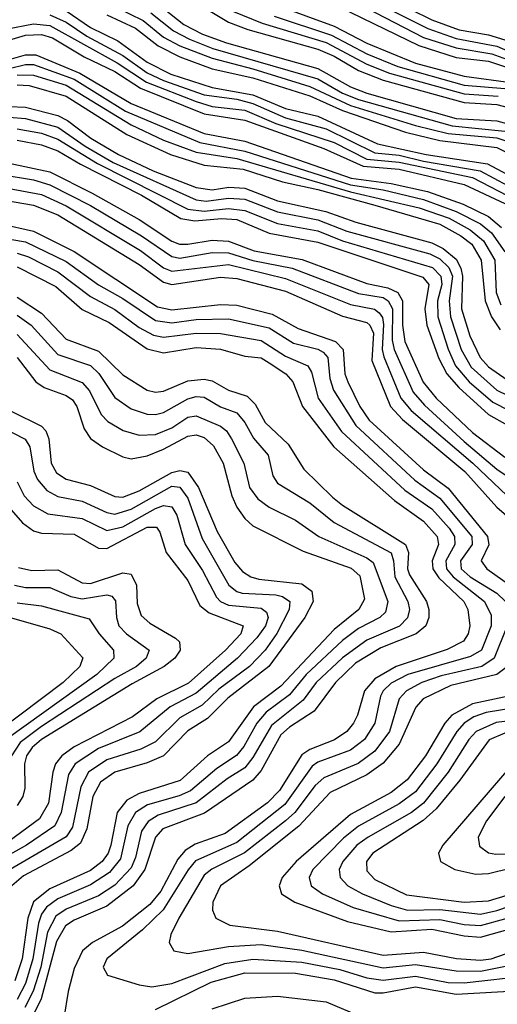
# Model space of a CAD drawing. Header units: inches. Extents: x 501365 to 657855, y 482276 to 547543.
# Tile 819 of 957: x 625236 to 626411, y 493418 to 495842. Entities that reach past the tile are written whole.
import ezdxf

# ---------------------------------------------------------------- set-up
doc = ezdxf.new("R2010")
doc.units = ezdxf.units.IN
doc.header["$MEASUREMENT"] = 0
doc.layers.add('A6429', color=7, linetype='Continuous')

msp = doc.modelspace()

# ---------------------------------------------------------------- linework, layer by layer
at = {"layer": 'A6429', "color": 5}
for points, elevation in [([(625770, 495996.5), (626218.1, 495778.1), (626310, 495748.9), (626390, 495739.3), (626470, 495712.4)], 4420), ([(625593.8, 495930), (625750, 495835.5), (625797.3, 495817.3), (625970, 495769), (626010, 495751.7), (626070, 495716.9), (626130, 495692.7), (626330, 495637.7), (626410, 495633.1), (626450, 495622.3)], 4320), ([(625970, 495932.8), (626230, 495798.2), (626310, 495772), (626397.9, 495757.9), (626470, 495731.3)], 4440), ([(626067.5, 495907.5), (626240.2, 495820.2), (626310, 495795.3), (626410, 495776.8), (626470, 495750.5)], 4460), ([(626090, 495920.9), (626250, 495841.6), (626317.1, 495817.1), (626390, 495804.3), (626430, 495792.2)], 4480), ([(625350, 495863.4), (625410, 495822.1), (625477.7, 495790), (625550, 495737.2), (625607.9, 495707.9), (625710, 495674.7), (625810, 495657), (625890, 495623.2), (625970, 495604), (626116.1, 495536.1), (626235.9, 495510), (626386.8, 495486.8), (626470, 495442.8)], 4180), ([(625472.2, 495872.2), (625539.6, 495839.7), (625590, 495799), (625630, 495777.6), (625710, 495746.7), (625810, 495721.1), (625950, 495677.6), (626050, 495630.2), (626210, 495581.5), (626290, 495561.5), (626410, 495550.6), (626430, 495544.3)], 4240), ([(625558.7, 495858.7), (625614.3, 495814.3), (625653.9, 495793.9), (625711.1, 495771.1), (625970, 495696.1), (626030, 495660.6), (626070, 495644.9), (626300.1, 495580.1), (626430, 495567.4)], 4260), ([(625589.1, 495870), (625640.2, 495830), (625685.9, 495805.9), (625744.8, 495784.8), (625970, 495721.3), (626050, 495676.7), (626090, 495661.2), (626310, 495598.7), (626410, 495592.6), (626443.3, 495583.3)], 4280), ([(625762.1, 495862.2), (625832.9, 495832.9), (625990, 495785.2), (626090, 495732.2), (626145.9, 495710), (626330, 495658.9), (626413.3, 495653.3)], 4340), ([(625870, 495876.6), (626010, 495825.9), (626090, 495784.2), (626210, 495734.6), (626330, 495702.4), (626450, 495686.3)], 4380), ([(625310, 495853.7), (625350, 495835.5), (625401.4, 495801.4), (625490, 495753.4), (625550, 495710.9), (625590, 495691.6), (625690, 495657), (625770, 495645.9), (625810, 495635.3), (625890, 495600), (625990, 495573), (626110, 495513.7), (626170, 495508.1), (626230, 495493.4), (626369.4, 495469.4), (626470, 495415.9)], 4160), ([(625450, 495853.4), (625520.8, 495820.8), (625577.1, 495777.1), (625630.2, 495750.2), (625710, 495720.9), (625810, 495698.9), (625950, 495654.3), (626030, 495618.4), (626185, 495565), (626270, 495544.2), (626410, 495527.2), (626470, 495497.1)], 4220), ([(625861.8, 495850), (626003.4, 495803.4), (626090, 495757.6), (626166.4, 495726.4), (626330, 495680.6), (626430, 495672.3)], 4360), ([(625201.7, 495818.3), (625270, 495831.2), (625310, 495827.7), (625475.8, 495735.8), (625548.2, 495688.2), (625670, 495640.3), (625710, 495628.1), (625790, 495618.8), (625866.4, 495586.4), (626010, 495539.6), (626090, 495498.4), (626170, 495490.8), (626350, 495453.3), (626457.4, 495397.4)], 4140), ([(625209, 495791), (625250, 495803.4), (625290, 495805.6), (625316.8, 495796.8), (625395, 495750), (625470, 495713.8), (625533.2, 495673.2), (625690, 495609.6), (625790, 495594), (625984.5, 495524.5), (626081.2, 495481.2), (626170, 495473.5), (626330, 495436.4), (626430, 495389.1)], 4120), ([(625210, 495743.7), (625250, 495755.3), (625275.4, 495755.4), (625384.2, 495710), (625510, 495635.3), (625690, 495561.6), (625790, 495542.7), (626051.8, 495451.8), (626150, 495438.6), (626239.1, 495419.1), (626327.4, 495387.4), (626390, 495357.6), (626421.6, 495330)], 4080), ([(625210, 495721.8), (625250, 495731.6), (625270, 495731.2), (625370, 495695.1), (625496.6, 495616.6), (625679, 495539), (625790, 495517.8), (626050, 495435.5), (626130, 495422.9), (626230, 495399.4), (626309.8, 495369.8), (626370, 495339.3), (626396.8, 495316.8), (626429.9, 495270)], 4060), ([(625230, 495705.6), (625270, 495705), (625350, 495680.2), (625510, 495583.1), (625590, 495545.1), (625670, 495515.2), (625770, 495500), (626050, 495418.2), (626219, 495379), (626293, 495353), (626344.8, 495324.8), (626377.2, 495297.2), (626405.3, 495250), (626408.1, 495170), (626419.8, 495139.8)], 4040), ([(625230, 495681.2), (625259.3, 495679.3), (625350, 495653.2), (625499.4, 495559.4), (625606.8, 495510), (625690, 495483.5), (625786.1, 495473.9), (625882.5, 495442.5), (625970, 495423.8), (626110, 495385.3), (626270, 495338.4), (626321.6, 495310), (626348.9, 495288.9), (626371.2, 495250), (626381.2, 495150), (626396.8, 495110), (626418.5, 495078.5)], 4020), ([(625210, 495628.1), (625250, 495626.6), (625330, 495606.1), (625353.8, 495593.8), (625411.3, 495550), (625479.1, 495510), (625564.5, 495470), (625670, 495428.6), (625710, 495422.6), (625750.8, 495429.2), (625790, 495426.8), (625870, 495395.6), (625989.7, 495369.7), (626063.3, 495343.3), (626250, 495292.3), (626278.4, 495278.4), (626310, 495251.9), (626321.7, 495230), (626325.7, 495210), (626323.1, 495130), (626343.6, 495063.6), (626369.4, 495010), (626390, 494987.5), (626435.3, 494955.3)], 3980), ([(625210, 495601.4), (625250, 495598.7), (625330, 495577.2), (625397.1, 495530), (625465.8, 495490), (625670, 495398.3), (625694.7, 495394.7), (625750, 495402.2), (625790, 495400.2), (625870, 495368.6), (625970, 495348.7), (626041.4, 495321.4), (626245.2, 495265.2), (626270, 495253.2), (626292.1, 495232.1), (626301.1, 495210), (626292.6, 495150), (626296.4, 495110), (626322.6, 495030), (626346.7, 494986.7), (626410, 494929.7), (626550, 494861.5)], 3960), ([(625230, 495573.2), (625290, 495562.4), (625330, 495547.9), (625427.6, 495487.6), (625650, 495375.7), (625690, 495370.4), (625750, 495377.1), (625790, 495372.3), (625870, 495339.7), (625970, 495321.7), (626030, 495297.1), (626251.7, 495231.7), (626272.7, 495210), (626274.5, 495190), (626264.2, 495150), (626265.3, 495110), (626290.4, 495030.4), (626308.5, 494990), (626342.3, 494950), (626400.1, 494900.1), (626519.4, 494839.4)], 3940), ([(625230, 495545.2), (625290, 495534), (625330, 495518.8), (625385.7, 495485.7), (625536.1, 495410), (625632.2, 495352.2), (625666.6, 495346.6), (625732.2, 495352.2), (625770, 495349.5), (625850, 495316.3), (625970, 495294.2), (626228, 495208), (626242.7, 495190), (626233, 495130), (626237.7, 495090), (626267.4, 495007.4), (626286.8, 494970), (626316.6, 494936.6), (626390, 494869.7), (626530, 494791.1)], 3920), ([(625210, 495488.5), (625310, 495467.3), (625414.6, 495414.6), (625530.1, 495350), (625610, 495296.5), (625629.5, 495289.5), (625650, 495288.9), (625710, 495299.2), (625750, 495296.9), (625812.8, 495272.8), (625931.2, 495251.2), (626090, 495192.5), (626141.5, 495181.5), (626166.1, 495170), (626177.8, 495150), (626177.7, 495090), (626183.9, 495050), (626229.2, 494949.2), (626260.9, 494910), (626350, 494825.4), (626430, 494764.6)], 3880), ([(625190, 495460.8), (625270, 495447.3), (625310, 495435.5), (625410, 495384.3), (625535.8, 495310), (625610, 495258.7), (625630, 495254.7), (625710, 495268.3), (625750, 495267.9), (625810, 495248.9), (625906.2, 495230), (626070, 495167.5), (626130, 495157.6), (626142.8, 495150), (626153, 495130), (626152.8, 495052.8), (626157.4, 495030), (626204.5, 494924.5), (626232.5, 494892.5), (626330, 494803.6), (626410, 494735.1), (626450, 494708.6)], 3860), ([(625170, 495433.2), (625290, 495411.3), (625350, 495383.8), (625533.5, 495273.5), (625590, 495231.2), (625610, 495222.6), (625750, 495239.1), (625890, 495204.6), (626050, 495140.7), (626108.9, 495128.9), (626120.4, 495120.4), (626128.4, 495108.4), (626131.3, 495091.3), (626128.3, 495030), (626131.7, 495011.7), (626173.9, 494910), (626199.6, 494879.6), (626350.9, 494750), (626519.4, 494590)], 3840), ([(625150, 495405.8), (625270, 495385.5), (625330, 495361.5), (625530, 495239.2), (625590, 495195.3), (625610.2, 495190.2), (625730, 495207.6), (625770, 495204.9), (625890, 495173.5), (626030, 495112.2), (626090, 495096.2), (626097.7, 495090), (626107, 495070), (626102.9, 495002.9), (626148.4, 494890), (626178, 494858), (626331.5, 494730), (626410, 494641.7), (626470, 494590)], 3820), ([(625190, 495338.9), (625270, 495321.1), (625370, 495271.1), (625574.8, 495134.8), (625610, 495127.7), (625730, 495140.9), (625770, 495138.7), (625856.9, 495116.9), (625921.5, 495081.5), (626013.2, 495050), (626031.8, 495030), (626036.4, 494970), (626043.4, 494950), (626073.3, 494890), (626095.8, 494855.8), (626230, 494733.9), (626290, 494688.3), (626387, 494570), (626390.6, 494549.4), (626371.7, 494510), (626385.2, 494490), (626469.8, 494430)], 3780), ([(625130, 495315.3), (625250, 495294.5), (625350, 495246.3), (625430, 495189), (625490, 495155.4), (625570, 495100.9), (625610, 495095.4), (625670, 495103.9), (625750, 495105.7), (625850, 495083.6), (625910, 495045.1), (625970, 495030.4), (625983, 495023), (625994.2, 495010), (625998.9, 494958.9), (626007.8, 494930), (626063.2, 494843.2), (626208.3, 494708.3), (626270, 494664.3), (626349, 494570), (626349.8, 494550), (626320.7, 494510), (626322.6, 494490), (626344.6, 494470), (626410.4, 494430), (626431.4, 494410)], 3760), ([(625230, 495266.8), (625257.8, 495257.8), (625330, 495220.8), (625410, 495160.2), (625470, 495128.4), (625530, 495083.8), (625565.4, 495065.4), (625590, 495060.3), (625670, 495070.4), (625730, 495068.9), (625830, 495052.3), (625890, 495013.9), (625945, 494990), (625954.2, 494974.2), (625970.3, 494910), (626028, 494828), (626183.4, 494683.4), (626250, 494637.9), (626293.2, 494590), (626306.3, 494570), (626306.9, 494550), (626284.6, 494510), (626286.4, 494490), (626302.7, 494470), (626379.4, 494410), (626396.2, 494376.2), (626396.2, 494350), (626372.4, 494290), (626345.3, 494274.7), (626191, 494230), (626150, 494209), (626130.3, 494190), (626123.7, 494176.3), (626110.3, 494110), (626084.4, 494070), (626050, 494043.4), (625970, 494014), (625955.7, 494004.3), (625888.5, 493910), (625770, 493816.2), (625668.9, 493771.1), (625650.6, 493749.4), (625589.4, 493650.6), (625538.5, 493601.5), (625450.1, 493530), (625441.6, 493510), (625452.2, 493490), (625530, 493466.1), (625561, 493461), (625610, 493469.6), (625741, 493519), (625810, 493529), (625930, 493522), (626024, 493504), (626090, 493483.2), (626130, 493477.6), (626210, 493487.4), (626290, 493471.9), (626330, 493471.3), (626490, 493488.8)], 3740), ([(625230, 495233.7), (625324.8, 495184.8), (625390, 495128.7), (625456, 495096), (625550, 495031.9), (625590, 495022), (625670, 495034.6), (625730, 495030.8), (625790, 495013.9), (625830, 495009), (625850, 494997.1), (625890.5, 494970), (625908, 494950), (625931.9, 494890), (626008.9, 494790), (626158.1, 494658.1), (626230, 494607.1), (626263.6, 494570), (626266.2, 494550), (626250.7, 494510), (626252.7, 494490), (626267.6, 494467.6), (626328.8, 494410), (626338.8, 494390), (626343.6, 494350), (626339.3, 494330), (626327.8, 494312.2), (626288.1, 494291.9), (626162.2, 494250), (626110, 494219.1), (626084.5, 494190), (626067.1, 494130), (626057.7, 494110), (626040.9, 494090), (626010.9, 494069.1), (625950, 494045.8), (625930, 494032.6), (625875.5, 493944.5), (625846, 493914), (625741.5, 493838.5), (625668, 493812), (625642.8, 493797.2), (625624.8, 493775.2), (625583, 493697), (625556, 493664), (625489.3, 493610.7), (625414.9, 493570), (625390.7, 493550), (625370, 493506), (625355.6, 493450), (625344.3, 493384.3)], 3720), ([(625230, 495159.1), (625290, 495119.3), (625350, 495055.7), (625430, 495026.2), (625490, 494967.6), (625549.8, 494929.8), (625570, 494925.1), (625590, 494927.4), (625650, 494952.6), (625690, 494956.8), (625710, 494952.5), (625750, 494930), (625795.4, 494915.4), (625815.7, 494895.7), (625840.4, 494850), (625896.5, 494796.5), (625935, 494735), (626006.1, 494666.1), (626030, 494646.5), (626185.3, 494550), (626192.5, 494530), (626190.5, 494490), (626195.3, 494475.3), (626236.9, 494410), (626242.8, 494390), (626242.8, 494370), (626235, 494350), (626211.9, 494330), (626124.5, 494295.5), (626062.2, 494257.8), (626012.7, 494210), (625960.4, 494139.6), (625899.8, 494100.2), (625878.9, 494081.1), (625830, 493993.5), (625810, 493970), (625691.1, 493888.9), (625588.6, 493850), (625570.5, 493829.5), (625543.7, 493750), (625515, 493710), (625450, 493659.7), (625370, 493625.5), (625348.6, 493611.4), (625326.9, 493573.1), (625288.6, 493431.4), (625268.9, 493391.1)], 3680), ([(625230, 495114.4), (625264.1, 495090), (625330, 495017.6), (625410.2, 494990.2), (625430.5, 494970.5), (625470, 494912), (625510, 494884.1), (625550, 494870.9), (625570, 494870.1), (625590, 494874.9), (625650, 494908.5), (625670, 494914.3), (625690, 494912.6), (625730, 494888.8), (625770, 494874), (625790, 494850.5), (625811.3, 494811.3), (625847.1, 494770), (625858.8, 494718.8), (625870, 494700.6), (625950, 494652.6), (626010, 494604), (626149.8, 494529.8), (626156.1, 494510), (626158.9, 494470), (626191, 494410), (626194.9, 494390), (626190.5, 494369.5), (626170.8, 494349.2), (626090, 494314.6), (626030, 494271), (625965.5, 494210), (625933.3, 494166.7), (625855.6, 494104.4), (625810, 494025.5), (625790, 494000.2), (625746.8, 493973.2), (625670, 493914), (625576.5, 493883.5), (625551.7, 493868.3), (625535.9, 493844.1), (625520.7, 493779.3), (625510, 493753.8), (625470, 493711.8), (625430, 493685.3), (625350, 493652.3), (625325.1, 493634.9), (625304.6, 493595.4), (625288, 493510), (625269.3, 493450.7), (625248.6, 493410)], 3660), ([(625230, 495066.7), (625310, 494979.9), (625390, 494948.8), (625407.8, 494927.8), (625436.2, 494870), (625453, 494853), (625490.3, 494830.3), (625530, 494818.9), (625570, 494821.1), (625610, 494836.9), (625650, 494863.1), (625670, 494866.9), (625730, 494840.8), (625744.6, 494830), (625756.9, 494810), (625787.3, 494750), (625801.1, 494690), (625822.2, 494662.2), (625850, 494642), (625914.6, 494610), (625972.2, 494570), (626090, 494517), (626106, 494506), (626141.8, 494410), (626136.3, 494383.7), (626121.9, 494370), (626070, 494343.5), (626030, 494313.7), (625941.1, 494230), (625899.9, 494180.1), (625842.8, 494137.2), (625819.6, 494110), (625787.2, 494052.8), (625769.2, 494030.8), (625721, 493999), (625656, 493944), (625628.6, 493931.4), (625550.8, 493909.2), (625520.6, 493890), (625502.2, 493857.8), (625484, 493776), (625457.3, 493742.7), (625410, 493711.9), (625330, 493678.2), (625302.3, 493657.7), (625290, 493640.1), (625282.2, 493617.8), (625267.9, 493530), (625250, 493469.3), (625229.7, 493430)], 3640), ([(625230, 495010.1), (625275.5, 494950), (625296.4, 494936.4), (625350, 494916.6), (625365.7, 494905.7), (625376.6, 494890), (625394.8, 494834.8), (625410.5, 494810.5), (625439.8, 494790), (625490, 494765.8), (625510, 494761.2), (625550, 494768.5), (625590, 494784.3), (625650, 494816.9), (625670, 494819.5), (625690, 494813.3), (625712.6, 494792.6), (625736.6, 494750), (625757.7, 494670), (625770, 494641.5), (625790, 494614.3), (625810, 494596.2), (625933.2, 494533.2), (626051.5, 494491.5), (626072.8, 494472.8), (626084.7, 494415.3), (626070.4, 494390), (626010, 494340.9), (625878.7, 494201.3), (625811.1, 494150), (625750, 494064.1), (625698.5, 494030), (625630.9, 493969.1), (625530, 493936.7), (625499.4, 493920.6), (625475.9, 493890), (625460.2, 493810), (625453.4, 493790), (625439, 493770), (625410, 493747.8), (625310, 493702.7), (625270, 493670.2), (625255.8, 493630), (625242.1, 493530), (625224.1, 493475.9)], 3620), ([(625217, 494877), (625290, 494841.4), (625300.2, 494830), (625307.4, 494810), (625313.5, 494750), (625326.7, 494726.7), (625350.4, 494710.4), (625410, 494695.1), (625470, 494668.2), (625490, 494666.4), (625530, 494682.1), (625610, 494727.5), (625630, 494732.4), (625650, 494728.3), (625676.1, 494690), (625721.7, 494581.7), (625765.6, 494505.6), (625783.9, 494483.9), (625805.1, 494470), (625824.4, 494464.4), (625930, 494453.4), (625954.9, 494434.9), (625958.5, 494410), (625937.8, 494370), (625849.2, 494250), (625747.9, 494172.1), (625698.5, 494121.5), (625650, 494091.2), (625590, 494029.7), (625550, 494012.3), (625470, 493990), (625434.7, 493965.3), (625416.3, 493930), (625401.3, 493850), (625385.4, 493814.6), (625363, 493797), (625245.6, 493734.4), (625216.5, 493710)], 3580), ([(625190, 494839.5), (625249.2, 494809.2), (625261.2, 494790), (625270.4, 494730.4), (625279.8, 494710), (625303.1, 494683.1), (625330, 494667.9), (625390, 494656.7), (625450, 494628.5), (625470, 494624.7), (625510, 494636.8), (625610, 494693.4), (625630, 494691), (625650, 494663.8), (625684.8, 494564.8), (625750.4, 494450), (625770, 494434.5), (625783.8, 494430), (625866.4, 494426.4), (625882.3, 494422.3), (625900.5, 494410), (625898.7, 494390), (625868.7, 494331.3), (625840, 494290), (625801.6, 494250), (625726.4, 494193.6), (625685.1, 494154.9), (625630, 494123), (625570, 494064.6), (625533.8, 494046.2), (625450, 494020.2), (625405.2, 493990), (625386.2, 493953.8), (625365.9, 493854.1), (625350, 493830.8), (625212.6, 493750)], 3560), ([(625230, 494704.6), (625247.2, 494670), (625270, 494645.1), (625305.2, 494625.2), (625390, 494613.9), (625450, 494584.6), (625490, 494593.6), (625570, 494638.5), (625590, 494645.6), (625610, 494642.4), (625622.3, 494622.3), (625643.3, 494550), (625685.9, 494485.9), (625720, 494420), (625729.9, 494409.9), (625750, 494400.7), (625830, 494393), (625843.5, 494383.5), (625847.5, 494370), (625841, 494350), (625819.7, 494320.3), (625771.6, 494270), (625670, 494184.2), (625605.9, 494150), (625531.2, 494088.8), (625430, 494047.8), (625372.2, 494010), (625356.4, 493983.6), (625338.3, 493890), (625322.1, 493857.9), (625253.1, 493810), (625145.3, 493750)], 3540), ([(625215, 494635), (625242.9, 494602.9), (625270, 494584), (625290, 494577.9), (625370, 494575.7), (625430, 494540.6), (625450, 494539.9), (625550, 494592.7), (625572.5, 494592.5), (625580.6, 494580.6), (625596.7, 494530), (625650, 494461), (625679.5, 494399.5), (625702.1, 494382.1), (625786.2, 494350), (625779.8, 494330), (625742.7, 494290), (625651.1, 494208.9), (625573.3, 494170), (625513.9, 494126.1), (625370, 494051.9), (625339.4, 494030), (625323.8, 494010), (625317.2, 493990), (625306.7, 493913.3), (625284.9, 493875.1), (625210, 493819.8)], 3520), ([(625233, 494493), (625265.7, 494485.7), (625330, 494487.4), (625390, 494456), (625410, 494453.9), (625490, 494479.9), (625510, 494476.6), (625523.3, 494450), (625524.8, 494404.8), (625535.1, 494375.1), (625556.5, 494356.5), (625619.1, 494319.1), (625628.8, 494310), (625631.1, 494290), (625618.1, 494270), (625591.2, 494250), (625512.6, 494207.4), (625290, 494069.6), (625267, 494050), (625252.9, 494030), (625247.9, 494010), (625248.2, 493950), (625243.5, 493930), (625230, 493907.7)], 3480), ([(625222.9, 494450), (625250, 494444.3), (625310, 494443.8), (625361.8, 494421.8), (625390, 494416.3), (625450, 494425.9), (625462.5, 494422.5), (625471.7, 494411.7), (625473.8, 494370), (625480.2, 494350), (625498.9, 494330), (625554.5, 494290), (625547.1, 494270), (625523.5, 494250), (625470, 494219.9), (625290, 494102.3), (625237.4, 494062.6), (625215.5, 494030)], 3460), ([(625230, 494406.2), (625290, 494399.1), (625407.2, 494367.2), (625431.8, 494330), (625467, 494290), (625467.2, 494270), (625425.9, 494230), (625202.4, 494070)], 3440), ([(625210, 494370.9), (625310, 494342.2), (625336.8, 494330), (625391.1, 494271.1), (625383.8, 494250), (625343.3, 494210), (625182, 494090)], 3420), ([(626435.9, 494350), (626403.8, 494270), (626372.9, 494250), (626273.3, 494226.7), (626225.7, 494210), (626187.5, 494190), (626169.5, 494170), (626145.8, 494090), (626110, 494041.2), (626068.9, 494011.1), (625984, 493976), (625963.1, 493956.9), (625913.1, 493890), (625890, 493870), (625789.3, 493790.7), (625708.9, 493751.1), (625690, 493736.1), (625627.3, 493630), (625607.6, 493590), (625603.5, 493570), (625614.9, 493550), (625650, 493543), (625750, 493560.5), (625830, 493565.6), (625930, 493551.6), (626130, 493508.1), (626210, 493515.9), (626310, 493500.5), (626370, 493499.8), (626490, 493523.2)], 3760), ([(626436.4, 494250), (626410.3, 494229.7), (626296.8, 494203.2), (626228.5, 494170), (626210.5, 494149.5), (626170, 494058.7), (626130, 494011.6), (626090, 493983.3), (626000.3, 493939.7), (625922.9, 493857.1), (625800.8, 493759.2), (625730.5, 493710), (625710.9, 493670), (625710.1, 493650), (625718.3, 493630), (625752.9, 493612.9), (625870, 493598.2), (626130, 493538.8), (626230, 493546.7), (626310.7, 493530.7), (626370, 493526.6), (626395.8, 493530), (626450, 493548.9)], 3780), ([(626470, 494183.1), (626350, 494157.5), (626299, 494130), (626281.8, 494110), (626234.6, 494030), (626189.3, 493970.7), (626150, 493939.6), (626050, 493885.7), (625916.4, 493770), (625882.1, 493730), (625874.1, 493710), (625880.3, 493690), (625913.2, 493670), (626042.4, 493622.4), (626150, 493597), (626250, 493602.9), (626330, 493586.4), (626370, 493583.5), (626490, 493616.9)], 3820), ([(626490, 494153.3), (626383.8, 494136.2), (626353.9, 494126.1), (626329.4, 494110.6), (626312, 494090), (626262.1, 494010), (626210, 493941.6), (626170, 493911.6), (626070, 493856.8), (626032.6, 493827.4), (625957.2, 493750), (625948, 493730), (625953.3, 493710), (625980.9, 493690), (626056.6, 493656.6), (626170, 493623.3), (626270, 493627.1), (626330, 493614.9), (626370, 493611.9), (626490, 493645.1)], 3840), ([(626510, 494123.9), (626408.3, 494111.7), (626359.2, 494090), (626341.6, 494070), (626290.3, 493989.7), (626230, 493913.6), (626200.1, 493890), (626093.2, 493830), (626065.7, 493810), (626031.2, 493770), (626022.3, 493750), (626024.4, 493730), (626043.1, 493710), (626079.8, 493690), (626150, 493661.4), (626190, 493650), (626270, 493651.7), (626370, 493640.5), (626410, 493649), (626470, 493669.7)], 3860), ([(626430, 494085.3), (626390.9, 494069.1), (626318.7, 493970), (626260.6, 493899.4), (626229, 493871), (626105, 493790), (626089.7, 493770), (626090, 493746.8), (626110, 493725.6), (626187.7, 493687.7), (626330, 493669.3), (626390, 493673.3), (626490, 493702.9)], 3880), ([(626449.2, 494010), (626277.4, 493810), (626266.3, 493790), (626271.4, 493770), (626306.8, 493750), (626358.8, 493738.8), (626390, 493740.4), (626446.2, 493753.8)], 3920), ([(626430, 493929.9), (626384.4, 493870), (626364.2, 493830), (626367.2, 493807.2), (626390, 493791), (626407.9, 493787.9), (626490, 493788.5)], 3940), ([(625570, 493405.3), (625707.5, 493472.5), (625790, 493495.8), (625914.8, 493494.8), (626010, 493478.4), (626110, 493446.8), (626130, 493446.1), (626210, 493460.9), (626310, 493443.2), (626470, 493452.3), (626550, 493447.7), (626577.5, 493437.5), (626633.4, 493370)], 3720), ([(625710, 493407.4), (625790, 493433.3), (625870, 493438.1), (625990, 493424.6), (626070, 493390.4)], 3680)]:
    msp.add_lwpolyline(points, dxfattribs=dict(at, elevation=elevation))

doc.saveas('drawing.dxf')
